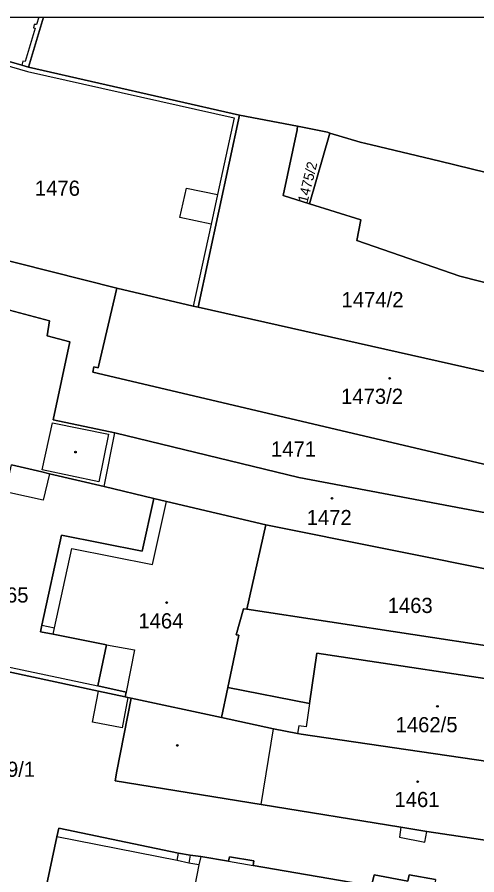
# Model space of a CAD drawing. Extents: x -598934 to -598196, y -1162208 to -1161502.
# Drawn here: x -598548.4 to -598496.8, y -1161601.3 to -1161505.2 of the extents above; entities that cross this region are included whole.
import ezdxf

# ---------------------------------------------------------------- set-up
doc = ezdxf.new("R2010")
doc.units = 0
for name, color, linetype in [('KN_CAR_KR', 7, 'Continuous'), ('KN_KULTURY', 7, 'Continuous'), ('KN_PARC_CIS_POZ', 7, 'Continuous'), ('KN_PARC_CIS_STAV', 7, 'Continuous'), ('KN_PARC_PLOCHA', 7, 'Continuous'), ('parcely_l', 7, 'Continuous')]:
    doc.layers.add(name, color=color, linetype=linetype)

msp = doc.modelspace()

# ---------------------------------------------------------------- linework, layer by layer
at = {"layer": 'KN_CAR_KR'}
for points in [[(-598545.983, -1161505.182), (-598546.23, -1161506.01)], [(-598546.4, -1161506.41), (-598547.49, -1161510.17)], [(-598546.48, -1161505.99), (-598546.57, -1161506.38)], [(-598546.57, -1161506.38), (-598546.4, -1161506.41)], [(-598546.23, -1161506.01), (-598546.48, -1161505.99)], [(-598558.58, -1161507.98), (-598547.24, -1161511.27)], [(-598547.75, -1161510.13), (-598547.87, -1161510.57)], [(-598547.49, -1161510.17), (-598547.75, -1161510.13)], [(-598547.24, -1161511.27), (-598524.07, -1161516.48)], [(-598524.07, -1161516.48), (-598525.93, -1161525.07)], [(-598530.14, -1161527.66), (-598529.4, -1161524.35)], [(-598529.4, -1161524.35), (-598525.93, -1161525.07)], [(-598525.93, -1161525.07), (-598526.66, -1161528.4)], [(-598526.66, -1161528.4), (-598530.14, -1161527.66)], [(-598526.66, -1161528.4), (-598528.65, -1161537.6)], [(-598545.61, -1161555.94), (-598544.44, -1161550.65)], [(-598544.44, -1161550.65), (-598538.14, -1161551.93)], [(-598538.14, -1161551.93), (-598539.24, -1161557.28)], [(-598538.66, -1161557.82), (-598537.46, -1161551.8)], [(-598539.24, -1161557.28), (-598545.61, -1161555.94)], [(-598544.79, -1161556.37), (-598545.5, -1161559.35)], [(-598545.5, -1161559.35), (-598549.22, -1161558.5)], [(-598533.23, -1161566.56), (-598531.67, -1161559.49)], [(-598544.2, -1161573.64), (-598542.28, -1161564.76)], [(-598542.28, -1161564.76), (-598533.23, -1161566.56)], [(-598545.63, -1161573.35), (-598544.2, -1161573.64)], [(-598544.38, -1161574.35), (-598544.2, -1161573.64)], [(-598538.4, -1161575.55), (-598535.23, -1161576.13)], [(-598535.23, -1161576.13), (-598536.18, -1161580.86)], [(-598553.73, -1161577.12), (-598539.35, -1161580.17)], [(-598539.94, -1161584.22), (-598539.27, -1161580.77)], [(-598536, -1161581.45), (-598536.62, -1161584.87)], [(-598515.6, -1161582.14), (-598515.97, -1161584.77), (-598516.81, -1161584.65), (-598516.95, -1161585.5)], [(-598536.62, -1161584.87), (-598539.94, -1161584.22)], [(-598521.03, -1161593.46), (-598519.66, -1161584.96)], [(-598505.36, -1161596), (-598505.52, -1161597.13)], [(-598502.66, -1161597.7), (-598502.44, -1161596.49)], [(-598530.46, -1161599.75), (-598543.94, -1161597.07)], [(-598505.52, -1161597.13), (-598502.66, -1161597.7)], [(-598530.46, -1161599.75), (-598530.32, -1161598.92)], [(-598529.13, -1161600.05), (-598530.46, -1161599.75)], [(-598528.99, -1161599.15), (-598529.13, -1161600.05)], [(-598527.81, -1161599.28), (-598528.02, -1161600.24)], [(-598524.69, -1161599.81), (-598521.93, -1161600.29)], [(-598528.02, -1161600.24), (-598529.13, -1161600.05)], [(-598528.02, -1161600.24), (-598529.12, -1161605.85)]]:
    msp.add_lwpolyline(points, dxfattribs=at)
at = {"layer": 'KN_KULTURY'}
for centre, radius in [((-598506.62, -1161545.67), 0.09), ((-598506.62, -1161545.67), 0.0398), ((-598541.86, -1161553.95), 0.09), ((-598541.86, -1161553.95), 0.0398), ((-598513.08, -1161559.13), 0.09), ((-598513.08, -1161559.13), 0.0398), ((-598531.64, -1161570.82), 0.09), ((-598531.64, -1161570.82), 0.0398), ((-598501.26, -1161582.46), 0.09), ((-598501.26, -1161582.46), 0.0398), ((-598530.44, -1161586.84), 0.09), ((-598530.44, -1161586.84), 0.0398), ((-598503.49, -1161590.91), 0.09), ((-598503.49, -1161590.91), 0.0398)]:
    msp.add_circle(centre, radius, dxfattribs=at)
at = {"layer": 'KN_PARC_PLOCHA'}
for points in [[(-598547.13, -1161510.79), (-598547.87, -1161510.57), (-598558.51, -1161507.54), (-598566.66, -1161505.182), (-598545.465, -1161505.182)], [(-598452.58, -1161510.27), (-598432.7, -1161515.34), (-598432.44, -1161515.39), (-598431.41, -1161515.69), (-598431.94, -1161517.83), (-598432.44, -1161520.09), (-598439.28, -1161536.83), (-598437.38, -1161537.4), (-598437.42, -1161537.71), (-598438.48, -1161537.42), (-598439.92, -1161536.99), (-598448.61, -1161534.37), (-598453.91, -1161532.83), (-598501, -1161521.32), (-598508.64, -1161519.48), (-598509.92, -1161519.2), (-598513.33, -1161518.18), (-598513.61, -1161518.09), (-598516.94, -1161517.41), (-598523.46, -1161516.17), (-598547.13, -1161510.79), (-598545.465, -1161505.182), (-598473.242, -1161505.182), (-598463.04, -1161507.56)], [(-598547.13, -1161510.79), (-598523.46, -1161516.17), (-598528.11, -1161537.69), (-598528.65, -1161537.6), (-598537.22, -1161535.57), (-598563.18, -1161529.03), (-598561.9, -1161523.22), (-598558.58, -1161507.98), (-598558.51, -1161507.54), (-598547.87, -1161510.57)], [(-598516.94, -1161517.41), (-598516.99, -1161517.8), (-598518.58, -1161525.18), (-598515.62, -1161526.11), (-598509.86, -1161527.91), (-598510.29, -1161530.22), (-598498.76, -1161534.23), (-598487.12, -1161537.17), (-598487.86, -1161540.15), (-598479.54, -1161542.47), (-598479.04, -1161542.59), (-598475.96, -1161543.39), (-598475.62, -1161543.46), (-598476.84, -1161549.41), (-598495.18, -1161545.1), (-598528.11, -1161537.69), (-598523.46, -1161516.17)], [(-598513.33, -1161518.18), (-598515.62, -1161526.11), (-598518.58, -1161525.18), (-598516.99, -1161517.8), (-598516.94, -1161517.41), (-598513.61, -1161518.09)], [(-598453.91, -1161532.83), (-598454.02, -1161533.2), (-598457.1, -1161544.74), (-598487.12, -1161537.17), (-598498.76, -1161534.23), (-598510.29, -1161530.22), (-598509.86, -1161527.91), (-598515.62, -1161526.11), (-598513.33, -1161518.18), (-598509.92, -1161519.2), (-598508.64, -1161519.48), (-598501, -1161521.32)], [(-598528.11, -1161537.69), (-598495.18, -1161545.1), (-598476.84, -1161549.41), (-598470.79, -1161550.81), (-598473.08, -1161560.09), (-598472.57, -1161560.22), (-598472.69, -1161560.78), (-598539.92, -1161544.98), (-598539.79, -1161544.4), (-598539.32, -1161544.51), (-598537.22, -1161535.57), (-598528.65, -1161537.6)], [(-598533.06, -1161559.15), (-598534.39, -1161565.06), (-598543.42, -1161563.26), (-598545.63, -1161573.35), (-598545.79, -1161574.1), (-598544.38, -1161574.35), (-598538.4, -1161575.55), (-598539.35, -1161580.17), (-598536.18, -1161580.86), (-598536.29, -1161581.38), (-598539.27, -1161580.77), (-598554.41, -1161577.51), (-598554.34, -1161577.06), (-598549.73, -1161558.37), (-598549.05, -1161555.39), (-598545.63, -1161556.15), (-598544.79, -1161556.37), (-598538.66, -1161557.82)], [(-598520.5, -1161562.11), (-598522.64, -1161571.56), (-598523.03, -1161571.52), (-598523.83, -1161574.43), (-598523.54, -1161574.49), (-598524.78, -1161580.36), (-598525.49, -1161583.72), (-598535.61, -1161581.53), (-598536, -1161581.45), (-598536.29, -1161581.38), (-598536.18, -1161580.86), (-598539.35, -1161580.17), (-598538.4, -1161575.55), (-598544.38, -1161574.35), (-598545.79, -1161574.1), (-598545.63, -1161573.35), (-598543.42, -1161563.26), (-598534.39, -1161565.06), (-598533.06, -1161559.15), (-598531.67, -1161559.49)], [(-598483.41, -1161569.18), (-598484.44, -1161574.63), (-598486.56, -1161578.07), (-598489.44, -1161577.14), (-598494.7, -1161575.82), (-598522.64, -1161571.56), (-598520.5, -1161562.11), (-598493.29, -1161567.56), (-598485.93, -1161568.74)], [(-598481.09, -1161590.76), (-598483.61, -1161590.39), (-598516.53, -1161585.58), (-598516.95, -1161585.5), (-598519.66, -1161584.96), (-598525.49, -1161583.72), (-598524.78, -1161580.36), (-598515.6, -1161582.14), (-598514.8, -1161576.5), (-598490, -1161580.22), (-598490.19, -1161581.73), (-598484.6, -1161582.5), (-598484.95, -1161585), (-598478.41, -1161585.91), (-598480.27, -1161588.1), (-598479.49, -1161588.76)], [(-598525.49, -1161583.72), (-598519.66, -1161584.96), (-598516.95, -1161585.5), (-598516.53, -1161585.58), (-598483.61, -1161590.39), (-598481.09, -1161590.76), (-598475.38, -1161592.14), (-598473.5, -1161592.6), (-598471.37, -1161593.11), (-598467.99, -1161595.5), (-598467.65, -1161595.81), (-598470.85, -1161599.65), (-598473.08, -1161597.8), (-598482.63, -1161596.62), (-598484.67, -1161596.22), (-598488.92, -1161595.52), (-598489.42, -1161598.43), (-598502.44, -1161596.49), (-598505.36, -1161596), (-598521.03, -1161593.46), (-598537.42, -1161590.8), (-598537.22, -1161589.72), (-598535.61, -1161581.53)]]:
    msp.add_lwpolyline(points, close=True, dxfattribs=at)
for points in [[(-598563.18, -1161529.03), (-598537.22, -1161535.57), (-598539.32, -1161544.51), (-598539.79, -1161544.4), (-598539.92, -1161544.98), (-598472.69, -1161560.78)], [(-598495.04, -1161560.91), (-598516.82, -1161556.8), (-598537.46, -1161551.8), (-598544.38, -1161550.34), (-598542.48, -1161541.59), (-598545.04, -1161540.92), (-598544.76, -1161539.24), (-598549.82, -1161537.87)], [(-598549.82, -1161537.87), (-598544.76, -1161539.24), (-598545.04, -1161540.92), (-598542.48, -1161541.59), (-598544.38, -1161550.34), (-598537.46, -1161551.8), (-598516.82, -1161556.8), (-598495.04, -1161560.91)], [(-598493.29, -1161567.56), (-598520.5, -1161562.11), (-598531.67, -1161559.49), (-598533.06, -1161559.15), (-598538.66, -1161557.82), (-598544.79, -1161556.37), (-598545.63, -1161556.15), (-598549.05, -1161555.39)], [(-598490, -1161580.22), (-598514.8, -1161576.5), (-598515.6, -1161582.14), (-598524.78, -1161580.36), (-598523.54, -1161574.49), (-598523.83, -1161574.43), (-598523.03, -1161571.52), (-598522.64, -1161571.56), (-598494.7, -1161575.82)], [(-598553.66, -1161601.61), (-598579.26, -1161595.13), (-598573.22, -1161572.72), (-598554.41, -1161577.51), (-598539.27, -1161580.77), (-598536.29, -1161581.38), (-598536, -1161581.45), (-598535.61, -1161581.53), (-598537.22, -1161589.72), (-598537.42, -1161590.8), (-598521.03, -1161593.46), (-598505.36, -1161596), (-598502.44, -1161596.49), (-598489.42, -1161598.43), (-598488.92, -1161595.52), (-598484.67, -1161596.22), (-598482.63, -1161596.62), (-598473.08, -1161597.8), (-598470.85, -1161599.65), (-598483.87, -1161615.19)], [(-598501.46, -1161601.89), (-598504.44, -1161601.34), (-598504.59, -1161602.07), (-598508.36, -1161601.34), (-598508.64, -1161602.57), (-598521.93, -1161600.29), (-598521.85, -1161599.79), (-598524.6, -1161599.32), (-598524.69, -1161599.81), (-598527.81, -1161599.28), (-598528.99, -1161599.15), (-598530.32, -1161598.92), (-598543.73, -1161596.1), (-598543.94, -1161597.07), (-598545.28, -1161603.26)], [(-598545.28, -1161603.26), (-598543.94, -1161597.07), (-598543.73, -1161596.1), (-598530.32, -1161598.92), (-598528.99, -1161599.15), (-598527.81, -1161599.28), (-598524.69, -1161599.81), (-598524.6, -1161599.32), (-598521.85, -1161599.79), (-598521.93, -1161600.29), (-598508.64, -1161602.57), (-598508.36, -1161601.34), (-598504.59, -1161602.07), (-598504.44, -1161601.34), (-598501.46, -1161601.89)]]:
    msp.add_lwpolyline(points, dxfattribs=at)
at = {"layer": 'parcely_l'}
for points in [[(-598566.66, -1161505.182), (-598545.465, -1161505.182)], [(-598547.13, -1161510.79), (-598545.465, -1161505.182)], [(-598545.465, -1161505.182), (-598473.242, -1161505.182)], [(-598547.13, -1161510.79), (-598547.87, -1161510.57), (-598558.51, -1161507.54)], [(-598523.46, -1161516.17), (-598547.13, -1161510.79)], [(-598528.11, -1161537.69), (-598523.46, -1161516.17)], [(-598516.94, -1161517.41), (-598523.46, -1161516.17)], [(-598516.94, -1161517.41), (-598516.99, -1161517.8), (-598518.58, -1161525.18), (-598515.62, -1161526.11)], [(-598513.33, -1161518.18), (-598513.61, -1161518.09), (-598516.94, -1161517.41)], [(-598515.62, -1161526.11), (-598513.33, -1161518.18)], [(-598453.91, -1161532.83), (-598501, -1161521.32), (-598508.64, -1161519.48), (-598509.92, -1161519.2), (-598513.33, -1161518.18)], [(-598590.72, -1161526.69), (-598588.73, -1161527.17), (-598549.82, -1161537.87), (-598544.76, -1161539.24), (-598545.04, -1161540.92), (-598542.48, -1161541.59), (-598544.38, -1161550.34), (-598537.46, -1161551.8), (-598516.82, -1161556.8), (-598495.04, -1161560.91), (-598494.82, -1161559.8), (-598493.1, -1161560.11), (-598492.97, -1161559.48), (-598484.76, -1161561.11), (-598485.07, -1161562.91), (-598482.22, -1161563.54), (-598481.91, -1161561.52), (-598475.6, -1161562.65), (-598475.88, -1161564.72), (-598476.73, -1161570.31)], [(-598487.12, -1161537.17), (-598498.76, -1161534.23), (-598510.29, -1161530.22), (-598509.86, -1161527.91), (-598515.62, -1161526.11)], [(-598563.18, -1161529.03), (-598537.22, -1161535.57)], [(-598537.22, -1161535.57), (-598539.32, -1161544.51), (-598539.79, -1161544.4), (-598539.92, -1161544.98), (-598472.69, -1161560.78), (-598472.57, -1161560.22), (-598473.08, -1161560.09), (-598470.79, -1161550.81)], [(-598537.22, -1161535.57), (-598528.65, -1161537.6), (-598528.11, -1161537.69)], [(-598528.11, -1161537.69), (-598495.18, -1161545.1), (-598476.84, -1161549.41)], [(-598549.05, -1161555.39), (-598545.63, -1161556.15), (-598544.79, -1161556.37), (-598538.66, -1161557.82), (-598533.06, -1161559.15)], [(-598536.29, -1161581.38), (-598536.18, -1161580.86), (-598539.35, -1161580.17), (-598538.4, -1161575.55), (-598544.38, -1161574.35), (-598545.79, -1161574.1), (-598545.63, -1161573.35), (-598543.42, -1161563.26), (-598534.39, -1161565.06), (-598533.06, -1161559.15)], [(-598533.06, -1161559.15), (-598531.67, -1161559.49), (-598520.5, -1161562.11)], [(-598520.5, -1161562.11), (-598522.64, -1161571.56)], [(-598520.5, -1161562.11), (-598493.29, -1161567.56), (-598485.93, -1161568.74), (-598483.41, -1161569.18)], [(-598524.78, -1161580.36), (-598523.54, -1161574.49), (-598523.83, -1161574.43), (-598523.03, -1161571.52), (-598522.64, -1161571.56)], [(-598522.64, -1161571.56), (-598494.7, -1161575.82), (-598489.44, -1161577.14), (-598486.56, -1161578.07), (-598484.44, -1161574.63)], [(-598524.78, -1161580.36), (-598515.6, -1161582.14), (-598514.8, -1161576.5), (-598490, -1161580.22), (-598490.19, -1161581.73), (-598484.6, -1161582.5), (-598484.95, -1161585), (-598478.41, -1161585.91), (-598480.27, -1161588.1), (-598479.49, -1161588.76), (-598481.09, -1161590.76)], [(-598536.29, -1161581.38), (-598539.27, -1161580.77), (-598554.41, -1161577.51)], [(-598525.49, -1161583.72), (-598524.78, -1161580.36)], [(-598470.85, -1161599.65), (-598473.08, -1161597.8), (-598482.63, -1161596.62), (-598484.67, -1161596.22), (-598488.92, -1161595.52), (-598489.42, -1161598.43), (-598502.44, -1161596.49), (-598505.36, -1161596), (-598521.03, -1161593.46), (-598537.42, -1161590.8), (-598537.22, -1161589.72), (-598535.61, -1161581.53)], [(-598535.61, -1161581.53), (-598536, -1161581.45), (-598536.29, -1161581.38)], [(-598535.61, -1161581.53), (-598525.49, -1161583.72)], [(-598481.09, -1161590.76), (-598483.61, -1161590.39), (-598516.53, -1161585.58), (-598516.95, -1161585.5), (-598519.66, -1161584.96), (-598525.49, -1161583.72)], [(-598545.28, -1161603.26), (-598543.94, -1161597.07), (-598543.73, -1161596.1), (-598530.32, -1161598.92), (-598528.99, -1161599.15), (-598527.81, -1161599.28), (-598524.69, -1161599.81), (-598524.6, -1161599.32), (-598521.85, -1161599.79), (-598521.93, -1161600.29), (-598508.64, -1161602.57), (-598508.36, -1161601.34), (-598504.59, -1161602.07), (-598504.44, -1161601.34), (-598501.46, -1161601.89), (-598501.58, -1161602.63), (-598499.54, -1161603.01), (-598499.42, -1161602.43), (-598497.61, -1161602.77), (-598497.84, -1161604), (-598491.6, -1161605.15), (-598491.49, -1161604.56), (-598488.59, -1161605.09), (-598490.04, -1161612.91)]]:
    msp.add_lwpolyline(points, dxfattribs=at)

# ---------------------------------------------------------------- texts
at = {"layer": 'KN_PARC_CIS_POZ'}
msp.add_text('1475/2', height=1.14, rotation=75.99951, dxfattribs=at).set_placement((-598515.848, -1161526.085))
for s, p in [('1476', (-598546.417, -1161525.21)), ('1474/2', (-598512.017, -1161537.71)), ('1471', (-598519.937, -1161554.45)), ('1465', (-598552.187, -1161570.82)), ('1463', (-598506.847, -1161571.99))]:
    msp.add_text(s, height=1.7, dxfattribs=at).set_placement(p)
at = {"layer": 'KN_PARC_CIS_STAV'}
for s, p in [('1473/2', (-598512.072, -1161548.54)), ('1472', (-598515.932, -1161562.14)), ('1464', (-598534.812, -1161573.72)), ('1462/5', (-598505.957, -1161585.36)), ('1459/1', (-598553.342, -1161590.36)), ('1461', (-598506.082, -1161593.75))]:
    msp.add_text(s, height=1.7, dxfattribs=at).set_placement(p)

doc.saveas('drawing.dxf')
